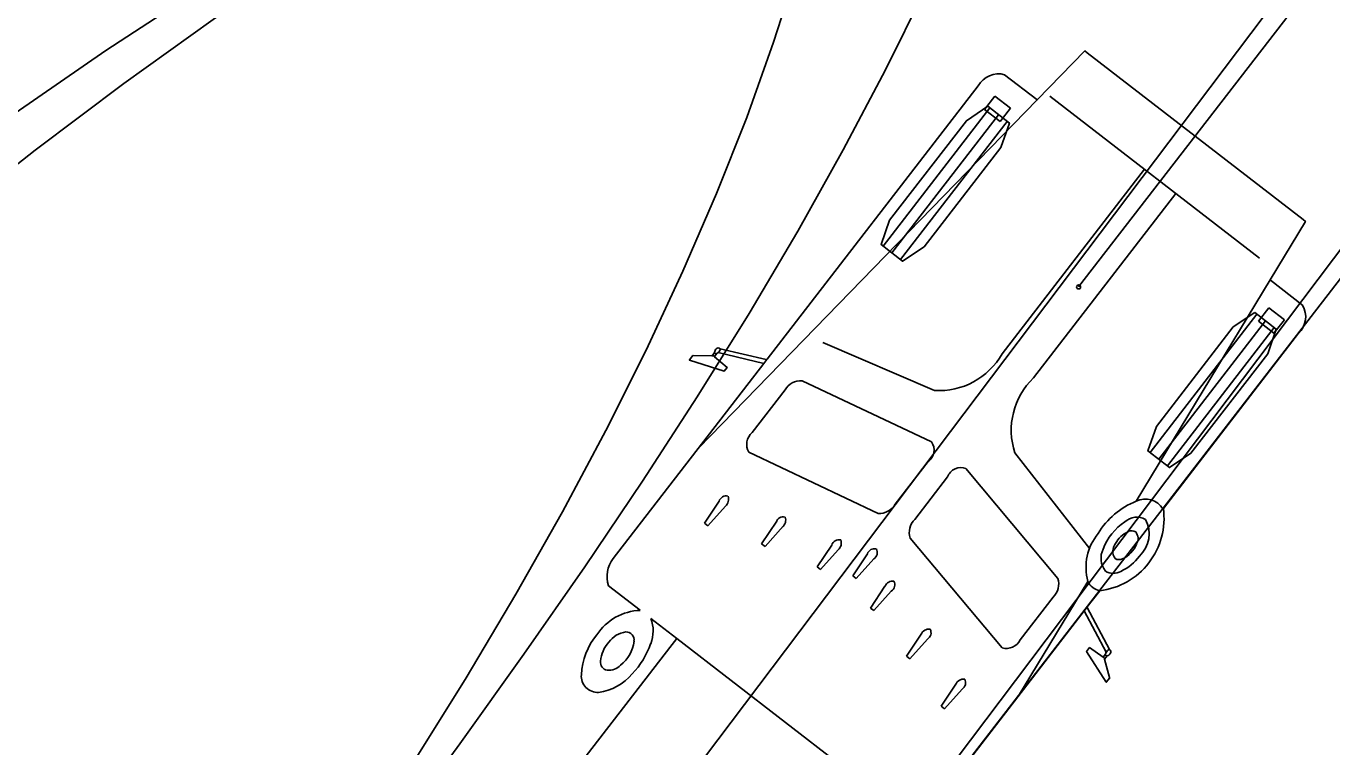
# Model space of a CAD drawing. Extents: x 973688 to 979179, y 703586 to 707602.
# Drawn here: x 974037.09 to 974064.51, y 707330.63 to 707345.76 of the extents above; entities that cross this region are included whole.
import ezdxf

# ---------------------------------------------------------------- set-up
doc = ezdxf.new("R2010")
doc.units = 0
doc.layers.add('0-NPLT', color=7, linetype='Continuous')
doc.layers.add('NO PLOT', color=7, linetype='Continuous')

msp = doc.modelspace()

# ---------------------------------------------------------------- linework, layer by layer
at = {"layer": '0-NPLT'}
for p, q in [((974059.192, 707340.286), (974076.753, 707363.011)), ((974059.192, 707340.286), (974076.753, 707363.011)), ((974012.821, 707279.374), (974071.206, 707356.741)), ((974012.821, 707279.374), (974071.206, 707356.741)), ((974057.216, 707344.009), (974057.434, 707344.291)), ((974057.216, 707344.009), (974057.434, 707344.291)), ((974057.434, 707344.291), (974057.76, 707344.039)), ((974057.434, 707344.291), (974057.76, 707344.039)), ((974062.99, 707340.888), (974058.588, 707344.29)), ((974062.99, 707340.888), (974058.588, 707344.29)), ((974051.206, 707336.902), (974058.321, 707344.211)), ((974051.206, 707336.902), (974058.321, 707344.211)), ((974057.33, 707344.042), (974055.088, 707341.141)), ((974057.33, 707344.042), (974055.088, 707341.141)), ((974057.542, 707343.757), (974057.216, 707344.009)), ((974057.542, 707343.757), (974057.216, 707344.009)), ((974057.76, 707344.039), (974057.542, 707343.757)), ((974057.76, 707344.039), (974057.542, 707343.757)), ((974057.511, 707343.902), (974055.269, 707341.001)), ((974057.511, 707343.902), (974055.269, 707341.001)), ((974057.692, 707343.762), (974055.45, 707340.861)), ((974057.692, 707343.762), (974055.45, 707340.861)), ((974060.574, 707342.755), (974057.583, 707338.885)), ((974060.574, 707342.755), (974057.583, 707338.885)), ((974061.234, 707342.245), (974058.243, 707338.375)), ((974061.234, 707342.245), (974058.243, 707338.375)), ((974060.402, 707335.789), (974063.211, 707340.433)), ((974060.402, 707335.789), (974063.211, 707340.433)), ((974062.935, 707339.711), (974060.693, 707336.81)), ((974062.935, 707339.711), (974060.693, 707336.81)), ((974063.185, 707339.846), (974062.968, 707339.565)), ((974063.185, 707339.846), (974062.968, 707339.565)), ((974063.512, 707339.594), (974063.185, 707339.846)), ((974063.512, 707339.594), (974063.185, 707339.846)), ((974063.294, 707339.312), (974063.512, 707339.594)), ((974063.294, 707339.312), (974063.512, 707339.594)), ((974063.116, 707339.571), (974060.874, 707336.67)), ((974063.116, 707339.571), (974060.874, 707336.67)), ((974063.297, 707339.431), (974061.055, 707336.529)), ((974063.297, 707339.431), (974061.055, 707336.529)), ((974062.968, 707339.565), (974063.294, 707339.312)), ((974062.968, 707339.565), (974063.294, 707339.312)), ((974056.162, 707338.113), (974053.823, 707339.121)), ((974056.162, 707338.113), (974053.823, 707339.121)), ((974051.521, 707338.841), (974051.493, 707338.842)), ((974051.521, 707338.841), (974051.493, 707338.842)), ((974051.542, 707338.823), (974051.521, 707338.841)), ((974051.542, 707338.823), (974051.521, 707338.841)), ((974052.582, 707338.682), (974052.643, 707338.761)), ((974052.582, 707338.682), (974052.643, 707338.761)), ((974053.384, 707338.318), (974056.101, 707337.033)), ((974053.384, 707338.318), (974056.101, 707337.033)), ((974052.335, 707337.231), (974053.026, 707338.126)), ((974052.335, 707337.231), (974053.026, 707338.126)), ((974054.983, 707335.532), (974052.265, 707336.817)), ((974054.983, 707335.532), (974052.265, 707336.817)), ((974056.031, 707336.619), (974055.34, 707335.724)), ((974056.031, 707336.619), (974055.34, 707335.724)), ((974057.854, 707336.805), (974059.428, 707334.785)), ((974057.854, 707336.805), (974059.428, 707334.785)), ((974056.441, 707336.302), (974055.75, 707335.407)), ((974056.441, 707336.302), (974055.75, 707335.407)), ((974058.754, 707334.168), (974056.824, 707336.474)), ((974058.754, 707334.168), (974056.824, 707336.474)), ((974051.335, 707335.329), (974051.64, 707335.788)), ((974051.335, 707335.329), (974051.64, 707335.788)), ((974051.773, 707335.685), (974051.406, 707335.274)), ((974051.773, 707335.685), (974051.406, 707335.274)), ((974051.406, 707335.274), (974051.335, 707335.329)), ((974051.406, 707335.274), (974051.335, 707335.329)), ((974052.534, 707334.89), (974052.854, 707335.369)), ((974052.534, 707334.89), (974052.854, 707335.369)), ((974052.987, 707335.266), (974052.606, 707334.835)), ((974052.987, 707335.266), (974052.606, 707334.835)), ((974055.654, 707335.013), (974057.583, 707332.708)), ((974055.654, 707335.013), (974057.583, 707332.708)), ((974052.606, 707334.835), (974052.534, 707334.89)), ((974052.606, 707334.835), (974052.534, 707334.89)), ((974053.702, 707334.41), (974054.007, 707334.868)), ((974053.702, 707334.41), (974054.007, 707334.868)), ((974054.14, 707334.766), (974053.773, 707334.355)), ((974054.14, 707334.766), (974053.773, 707334.355)), ((974054.45, 707334.222), (974054.755, 707334.681)), ((974054.45, 707334.222), (974054.755, 707334.681)), ((974053.773, 707334.355), (974053.702, 707334.41)), ((974053.773, 707334.355), (974053.702, 707334.41)), ((974054.888, 707334.578), (974054.521, 707334.167)), ((974054.888, 707334.578), (974054.521, 707334.167)), ((974054.521, 707334.167), (974054.45, 707334.222)), ((974054.521, 707334.167), (974054.45, 707334.222)), ((974057.932, 707331.704), (974059.385, 707334.106)), ((974057.932, 707331.704), (974059.385, 707334.106)), ((974054.82, 707333.546), (974055.125, 707334.005)), ((974054.82, 707333.546), (974055.125, 707334.005)), ((974055.258, 707333.902), (974054.891, 707333.491)), ((974055.258, 707333.902), (974054.891, 707333.491)), ((974057.967, 707332.88), (974058.658, 707333.774)), ((974057.967, 707332.88), (974058.658, 707333.774)), ((974059.308, 707333.484), (974059.369, 707333.564)), ((974059.308, 707333.484), (974059.369, 707333.564)), ((974054.891, 707333.491), (974054.82, 707333.546)), ((974054.891, 707333.491), (974054.82, 707333.546)), ((974054.18, 707330.258), (974050.753, 707332.906)), ((974054.18, 707330.258), (974050.753, 707332.906)), ((974055.579, 707332.537), (974055.884, 707332.996)), ((974055.579, 707332.537), (974055.884, 707332.996)), ((974056.017, 707332.893), (974055.65, 707332.482)), ((974056.017, 707332.893), (974055.65, 707332.482)), ((974055.65, 707332.482), (974055.579, 707332.537)), ((974055.65, 707332.482), (974055.579, 707332.537)), ((974059.707, 707332.514), (974059.73, 707332.498)), ((974059.707, 707332.514), (974059.73, 707332.498)), ((974059.73, 707332.498), (974059.737, 707332.471)), ((974059.73, 707332.498), (974059.737, 707332.471)), ((974056.307, 707331.487), (974056.612, 707331.946)), ((974056.307, 707331.487), (974056.612, 707331.946)), ((974056.745, 707331.843), (974056.378, 707331.432)), ((974056.745, 707331.843), (974056.378, 707331.432)), ((974056.378, 707331.432), (974056.307, 707331.487)), ((974056.378, 707331.432), (974056.307, 707331.487))]:
    msp.add_line(p, q, dxfattribs=at)
for points in [[(974065.59, 707357.321), (974063.767, 707356.884), (974061.916, 707356.367), (974060.04, 707355.772), (974058.142, 707355.096), (974056.227, 707354.343), (974054.298, 707353.511), (974052.36, 707352.604), (974050.446, 707351.639), (974048.551, 707350.617), (974046.66, 707349.53), (974044.776, 707348.384), (974042.906, 707347.181), (974041.018, 707345.9), (974039.138, 707344.556), (974037.279, 707343.159), (974035.443, 707341.712)], [(974065.59, 707357.321), (974063.767, 707356.884), (974061.916, 707356.367), (974060.04, 707355.772), (974058.142, 707355.096), (974056.227, 707354.343), (974054.298, 707353.511), (974052.36, 707352.604), (974050.446, 707351.639), (974048.551, 707350.617), (974046.66, 707349.53), (974044.776, 707348.384), (974042.906, 707347.181), (974041.018, 707345.9), (974039.138, 707344.556), (974037.279, 707343.159), (974035.443, 707341.712)], [(974072.427, 707350.483), (974020.059, 707282.693)], [(974072.427, 707350.483), (974020.059, 707282.693)], [(974034.216, 707314.792), (974037.276, 707318.902), (974040.167, 707322.875), (974041.527, 707324.795), (974042.824, 707326.671), (974044.057, 707328.507), (974045.226, 707330.309), (974046.332, 707332.083), (974047.375, 707333.836), (974048.354, 707335.567), (974049.266, 707337.275), (974050.11, 707338.958), (974050.883, 707340.616), (974051.587, 707342.245), (974052.221, 707343.846), (974052.787, 707345.423), (974053.29, 707346.986)], [(974034.216, 707314.792), (974037.276, 707318.902), (974040.167, 707322.875), (974041.527, 707324.795), (974042.824, 707326.671), (974044.057, 707328.507), (974045.226, 707330.309), (974046.332, 707332.083), (974047.375, 707333.836), (974048.354, 707335.567), (974049.266, 707337.275), (974050.11, 707338.958), (974050.883, 707340.616), (974051.587, 707342.245), (974052.221, 707343.846), (974052.787, 707345.423), (974053.29, 707346.986)], [(974013.411, 707287.99), (974038.69, 707320.712), (974041.821, 707324.807), (974044.795, 707328.776), (974046.2, 707330.697), (974047.542, 707332.574), (974048.82, 707334.41), (974050.034, 707336.21), (974051.183, 707337.981), (974052.27, 707339.729), (974053.293, 707341.457), (974054.25, 707343.163), (974055.139, 707344.846), (974055.958, 707346.504)], [(974013.411, 707287.99), (974038.69, 707320.712), (974041.821, 707324.807), (974044.795, 707328.776), (974046.2, 707330.697), (974047.542, 707332.574), (974048.82, 707334.41), (974050.034, 707336.21), (974051.183, 707337.981), (974052.27, 707339.729), (974053.293, 707341.457), (974054.25, 707343.163), (974055.139, 707344.846), (974055.958, 707346.504)], [(974057.636, 707344.741), (974058.314, 707344.217), (974058.322, 707344.213), (974059.322, 707345.24), (974059.373, 707345.202), (974061.638, 707343.451), (974063.904, 707341.7), (974063.954, 707341.661), (974063.212, 707340.435), (974063.218, 707340.428), (974063.896, 707339.904)], [(974057.636, 707344.741), (974058.314, 707344.217), (974058.322, 707344.213), (974059.322, 707345.24), (974059.373, 707345.202), (974061.638, 707343.451), (974063.904, 707341.7), (974063.954, 707341.661), (974063.212, 707340.435), (974063.218, 707340.428), (974063.896, 707339.904)], [(974051.664, 707338.989), (974052.633, 707338.763), (974052.648, 707338.767), (974057.085, 707344.509)], [(974051.664, 707338.989), (974052.633, 707338.763), (974052.648, 707338.767), (974057.085, 707344.509)], [(974067.075, 707344.234), (973974.349, 707221.338)], [(974067.075, 707344.234), (973974.349, 707221.338)], [(974063.811, 707339.312), (974060.971, 707335.637)], [(974063.811, 707339.312), (974060.971, 707335.637)], [(974049.417, 707334.586), (974052.582, 707338.682), (974051.625, 707338.909), (974051.625, 707338.909), (974051.593, 707338.887), (974051.593, 707338.887), (974051.592, 707338.886), (974051.543, 707338.823), (974051.543, 707338.822), (974051.809, 707338.597), (974051.746, 707338.515), (974051.019, 707338.752), (974051.018, 707338.753), (974051.091, 707338.847), (974051.094, 707338.847), (974051.491, 707338.842), (974051.494, 707338.842), (974051.547, 707338.91)], [(974049.417, 707334.586), (974052.582, 707338.682), (974051.625, 707338.909), (974051.625, 707338.909), (974051.593, 707338.887), (974051.593, 707338.887), (974051.592, 707338.886), (974051.543, 707338.823), (974051.543, 707338.822), (974051.809, 707338.597), (974051.746, 707338.515), (974051.019, 707338.752), (974051.018, 707338.753), (974051.091, 707338.847), (974051.094, 707338.847), (974051.491, 707338.842), (974051.494, 707338.842), (974051.547, 707338.91)], [(974049.987, 707333.498), (974049.318, 707334.015)], [(974049.987, 707333.498), (974049.318, 707334.015)], [(974059.634, 707333.907), (974059.374, 707333.57), (974059.374, 707333.555), (974059.837, 707332.673)], [(974059.634, 707333.907), (974059.374, 707333.57), (974059.374, 707333.555), (974059.837, 707332.673)], [(974054.723, 707329.838), (974054.18, 707330.257), (974054.034, 707330.069), (974047.698, 707321.87), (974045.985, 707323.194), (974044.272, 707324.518), (974050.608, 707332.717), (974050.753, 707332.906), (974050.21, 707333.325)], [(974054.723, 707329.838), (974054.18, 707330.257), (974054.034, 707330.069), (974047.698, 707321.87), (974045.985, 707323.194), (974044.272, 707324.518), (974050.608, 707332.717), (974050.753, 707332.906), (974050.21, 707333.325)], [(974059.79, 707332.541), (974059.738, 707332.472), (974059.738, 707332.469), (974059.843, 707332.086), (974059.844, 707332.083), (974059.771, 707331.989), (974059.77, 707331.99), (974059.358, 707332.633), (974059.421, 707332.715), (974059.706, 707332.514), (974059.707, 707332.515), (974059.755, 707332.578), (974059.756, 707332.579), (974059.756, 707332.58), (974059.769, 707332.616), (974059.769, 707332.616), (974059.308, 707333.484), (974056.143, 707329.388)], [(974059.79, 707332.541), (974059.738, 707332.472), (974059.738, 707332.469), (974059.843, 707332.086), (974059.844, 707332.083), (974059.771, 707331.989), (974059.77, 707331.99), (974059.358, 707332.633), (974059.421, 707332.715), (974059.706, 707332.514), (974059.707, 707332.515), (974059.755, 707332.578), (974059.756, 707332.579), (974059.756, 707332.58), (974059.769, 707332.616), (974059.769, 707332.616), (974059.308, 707333.484), (974056.143, 707329.388)]]:
    msp.add_lwpolyline(points, dxfattribs=at)
for points in [[(974057.285, 707344.077), (974057.737, 707343.727), (974057.56, 707343.216), (974055.946, 707341.127), (974055.495, 707340.826), (974055.043, 707341.176), (974055.22, 707341.687), (974056.834, 707343.776)], [(974057.285, 707344.077), (974057.737, 707343.727), (974057.56, 707343.216), (974055.946, 707341.127), (974055.495, 707340.826), (974055.043, 707341.176), (974055.22, 707341.687), (974056.834, 707343.776)], [(974062.89, 707339.746), (974063.342, 707339.396), (974063.165, 707338.884), (974061.55, 707336.795), (974061.1, 707336.495), (974060.648, 707336.844), (974060.825, 707337.356), (974062.439, 707339.445)], [(974062.89, 707339.746), (974063.342, 707339.396), (974063.165, 707338.884), (974061.55, 707336.795), (974061.1, 707336.495), (974060.648, 707336.844), (974060.825, 707337.356), (974062.439, 707339.445)]]:
    msp.add_lwpolyline(points, close=True, dxfattribs=at)
msp.add_circle((974059.192, 707340.286), 0.0417, dxfattribs=at)
msp.add_circle((974059.192, 707340.286), 0.0417, dxfattribs=at)
for centre, radius, start, end in [((974057.509, 707344.272), 0.486, 74.7684, 150.7195), ((974057.509, 707344.272), 0.486, 74.7684, 150.7195), ((974063.474, 707339.662), 0.486, 313.8913, 29.8424), ((974063.474, 707339.662), 0.486, 313.8913, 29.8424), ((974051.655, 707338.909), 0.108, 133.1466, 179.3291), ((974051.655, 707338.909), 0.108, 133.1466, 179.3291), ((974051.623, 707338.956), 0.0522, 38.5682, 143.4228), ((974051.623, 707338.956), 0.0522, 38.5682, 143.4228), ((974056.26, 707339.626), 1.517, 266.2979, 330.7254), ((974056.26, 707339.626), 1.517, 266.2979, 330.7254), ((974053.361, 707337.932), 0.387, 86.6383, 149.8702), ((974053.361, 707337.932), 0.387, 86.6383, 149.8702), ((974059.294, 707337.282), 1.517, 133.8855, 198.3129), ((974059.294, 707337.282), 1.517, 133.8855, 198.3129), ((974052.554, 707336.982), 0.332, 131.2268, 209.6488), ((974052.554, 707336.982), 0.332, 131.2268, 209.6488), ((974055.86, 707336.86), 0.296, 305.289, 35.5866), ((974055.86, 707336.86), 0.296, 305.289, 35.5866), ((974056.718, 707336.197), 0.296, 69.0242, 159.3218), ((974056.718, 707336.197), 0.296, 69.0242, 159.3218), ((974051.79, 707335.742), 0.157, 75.8514, 162.9611), ((974051.79, 707335.742), 0.157, 75.8514, 162.9611), ((974051.657, 707335.827), 0.184, 309.2586, 21.1506), ((974051.657, 707335.827), 0.184, 309.2586, 21.1506), ((974061.047, 707334.212), 1.704, 112.2261, 148.1342), ((974061.047, 707334.212), 1.704, 112.2261, 148.1342), ((974060.595, 707335.41), 0.425, 30.3683, 116.9047), ((974060.595, 707335.41), 0.425, 30.3683, 116.9047), ((974055.005, 707335.918), 0.387, 266.6407, 329.8678), ((974055.005, 707335.918), 0.387, 266.6407, 329.8678), ((974059.455, 707335.429), 1.53, 276.7981, 7.8072), ((974059.455, 707335.429), 1.53, 276.7981, 7.8072), ((974052.989, 707335.302), 0.157, 75.8514, 162.9611), ((974052.989, 707335.302), 0.157, 75.8514, 162.9611), ((974052.856, 707335.388), 0.184, 309.2586, 21.1506), ((974052.856, 707335.388), 0.184, 309.2586, 21.1506), ((974056.022, 707335.132), 0.387, 134.743, 197.9701), ((974056.022, 707335.132), 0.387, 134.743, 197.9701), ((974060.819, 707334.364), 1.189, 123.4366, 159.3259), ((974060.819, 707334.364), 1.189, 123.4366, 159.3259), ((974060.412, 707335.088), 0.366, 60.3577, 132.8387), ((974060.412, 707335.088), 0.366, 60.3577, 132.8387), ((974060.038, 707335.1), 0.634, 312.8893, 28.891), ((974060.038, 707335.1), 0.634, 312.8893, 28.891), ((974054.157, 707334.822), 0.157, 75.8514, 162.9611), ((974054.157, 707334.822), 0.157, 75.8514, 162.9611), ((974054.024, 707334.908), 0.184, 309.2586, 21.1506), ((974054.024, 707334.908), 0.184, 309.2586, 21.1506), ((974060.483, 707334.396), 1.136, 141.0099, 194.8125), ((974060.483, 707334.396), 1.136, 141.0099, 194.8125), ((974060.475, 707334.629), 0.575, 115.3805, 151.9509), ((974060.475, 707334.629), 0.575, 115.3805, 151.9509), ((974060.305, 707335.011), 0.158, 57.2766, 118.7894), ((974060.305, 707335.011), 0.158, 57.2766, 118.7894), ((974060.217, 707335.003), 0.223, 329.5403, 39.1428), ((974060.217, 707335.003), 0.223, 329.5403, 39.1428), ((974054.905, 707334.635), 0.157, 75.8514, 162.9611), ((974054.905, 707334.635), 0.157, 75.8514, 162.9611), ((974054.806, 707334.711), 0.157, 301.6498, 28.7594), ((974054.806, 707334.711), 0.157, 301.6498, 28.7594), ((974060.102, 707334.592), 0.44, 154.0997, 217.9125), ((974060.102, 707334.592), 0.44, 154.0997, 217.9125), ((974060.172, 707334.735), 0.263, 141.2403, 215.1422), ((974060.172, 707334.735), 0.263, 141.2403, 215.1422), ((974059.863, 707335.11), 0.589, 295.0609, 338.0436), ((974059.863, 707335.11), 0.589, 295.0609, 338.0436), ((974049.907, 707334.207), 0.619, 142.3034, 198.1451), ((974049.907, 707334.207), 0.619, 142.3034, 198.1451), ((974060.043, 707334.731), 0.17, 239.9745, 294.0388), ((974060.043, 707334.731), 0.17, 239.9745, 294.0388), ((974059.641, 707335.248), 1.03, 295.1291, 323.5156), ((974059.641, 707335.248), 1.03, 295.1291, 323.5156), ((974055.293, 707333.928), 0.184, 83.4602, 155.3522), ((974055.293, 707333.928), 0.184, 83.4602, 155.3522), ((974055.176, 707334.035), 0.157, 301.6498, 28.7594), ((974055.176, 707334.035), 0.157, 301.6498, 28.7594), ((974058.386, 707334.049), 0.387, 314.7406, 17.9726), ((974058.386, 707334.049), 0.387, 314.7406, 17.9726), ((974059.7, 707334.25), 0.347, 204.6326, 259.4432), ((974059.7, 707334.25), 0.347, 204.6326, 259.4432), ((974059.922, 707334.59), 0.317, 238.1556, 299.748), ((974059.922, 707334.59), 0.317, 238.1556, 299.748), ((974050.025, 707332.362), 1.136, 91.9353, 146.7266), ((974050.025, 707332.362), 1.136, 91.9353, 146.7266), ((974049.528, 707333.069), 0.729, 338.1139, 20.6279), ((974049.528, 707333.069), 0.729, 338.1139, 20.6279), ((974049.751, 707332.525), 0.522, 97.3108, 144.4749), ((974049.751, 707332.525), 0.522, 97.3108, 144.4749), ((974049.687, 707332.875), 0.169, 350.7397, 90.8585), ((974049.687, 707332.875), 0.169, 350.7397, 90.8585), ((974056.051, 707332.919), 0.184, 83.4602, 155.3522), ((974056.051, 707332.919), 0.184, 83.4602, 155.3522), ((974055.935, 707333.026), 0.157, 301.6498, 28.7594), ((974055.935, 707333.026), 0.157, 301.6498, 28.7594), ((974050.164, 707332.08), 1.416, 140.2336, 177.3014), ((974050.164, 707332.08), 1.416, 140.2336, 177.3014), ((974049.814, 707332.377), 0.664, 137.2092, 175.431), ((974049.814, 707332.377), 0.664, 137.2092, 175.431), ((974049.127, 707332.928), 0.732, 307.4792, 353.7137), ((974049.127, 707332.928), 0.732, 307.4792, 353.7137), ((974048.569, 707333.362), 1.73, 316.132, 340.9306), ((974048.569, 707333.362), 1.73, 316.132, 340.9306), ((974057.67, 707333.029), 0.332, 254.962, 333.384), ((974057.67, 707333.029), 0.332, 254.962, 333.384), ((974059.762, 707332.644), 0.108, 285.2817, 331.4642), ((974059.762, 707332.644), 0.108, 285.2817, 331.4642), ((974059.816, 707332.626), 0.0522, 321.188, 66.0426), ((974059.816, 707332.626), 0.0522, 321.188, 66.0426), ((974049.322, 707332.408), 0.172, 172.607, 259.7576), ((974049.322, 707332.408), 0.172, 172.607, 259.7576), ((974049.313, 707332.6), 0.362, 266.602, 315.643), ((974049.313, 707332.6), 0.362, 266.602, 315.643), ((974049.094, 707332.12), 0.346, 175.6981, 272.7112), ((974049.094, 707332.12), 0.346, 175.6981, 272.7112), ((974048.951, 707332.9), 1.136, 278.0694, 319.5901), ((974048.951, 707332.9), 1.136, 278.0694, 319.5901), ((974056.779, 707331.869), 0.184, 83.4602, 155.3522), ((974056.779, 707331.869), 0.184, 83.4602, 155.3522), ((974056.662, 707331.977), 0.157, 301.6498, 28.7594), ((974056.662, 707331.977), 0.157, 301.6498, 28.7594)]:
    msp.add_arc(centre, radius, start, end, dxfattribs=at)
for centre, major_axis, start_param, end_param in [((974051.605, 707338.951), (0.0478, 0.0619), 2.615166, 3.884468), ((974051.605, 707338.951), (0.0478, 0.0619), 2.615166, 3.884468), ((974051.605, 707338.951), (-0.0478, -0.0619), 1.301202, 2.571945), ((974051.605, 707338.951), (-0.0478, -0.0619), 1.301202, 2.571945), ((974059.814, 707332.607), (0.0478, 0.0619), 2.398717, 3.668019), ((974059.814, 707332.607), (0.0478, 0.0619), 2.398717, 3.668019), ((974059.814, 707332.607), (0.0478, 0.0619), 0.569648, 1.840391), ((974059.814, 707332.607), (0.0478, 0.0619), 0.569648, 1.840391)]:
    msp.add_ellipse(centre, major_axis=major_axis, ratio=0.544872, start_param=start_param, end_param=end_param, dxfattribs=at)
at = {"layer": 'NO PLOT'}
msp.add_lwpolyline([(974066, 707356.978), (974064.168, 707356.608), (974062.295, 707356.163), (974060.393, 707355.645), (974058.469, 707355.054), (974056.485, 707354.374), (974054.498, 707353.625), (974052.508, 707352.805), (974050.52, 707351.916), (974048.535, 707350.96), (974046.557, 707349.94), (974044.589, 707348.856), (974042.633, 707347.712), (974040.691, 707346.508), (974038.765, 707345.248), (974036.858, 707343.932)], dxfattribs=at)

doc.saveas('drawing.dxf')
